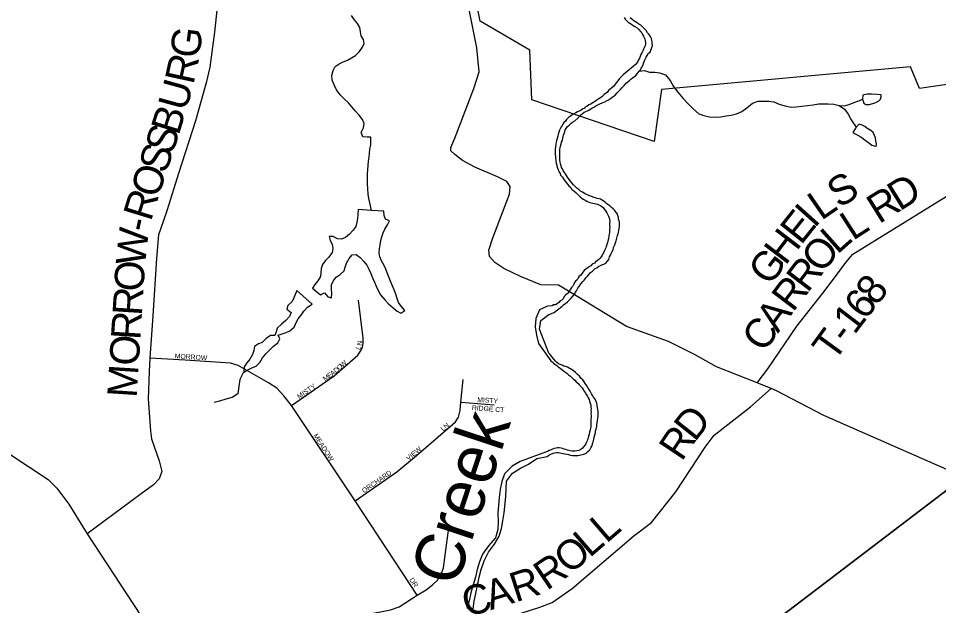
# Model space of a CAD drawing. Extents: x 0 to 1064, y 0 to 440.
# Drawn here: x 294.9 to 323.25, y 111.62 to 129.73 of the extents above; entities that cross this region are included whole.
import ezdxf

# ---------------------------------------------------------------- set-up
doc = ezdxf.new("R2010")
doc.units = 0
for name, color, linetype in [('GM_X_Corporation', 7, 'Continuous'), ('GM_X_County_Road', 7, 'Continuous'), ('GM_X_County_Road_Text', 7, 'Continuous'), ('GM_X_Minor_Lake', 7, 'Continuous'), ('GM_X_Minor_River', 7, 'Continuous'), ('GM_X_Minor_River_Text', 7, 'Continuous'), ('GM_X_Township', 7, 'Continuous'), ('GM_X_Township_Road', 7, 'Continuous'), ('GM_X_Township_Road_Text', 7, 'Continuous'), ('GM_X_Township_Subdivision', 7, 'Continuous'), ('GM_X_Township_Subdivision_Text', 7, 'Continuous')]:
    doc.layers.add(name, color=color, linetype=linetype)

msp = doc.modelspace()

# ---------------------------------------------------------------- linework, layer by layer
at = {"layer": 'GM_X_Corporation'}
msp.add_lwpolyline([(324.57, 127.844), (322.666, 127.569), (322.384, 128.232), (314.715, 127.53), (314.496, 125.925), (310.726, 127.216), (310.657, 128.748), (309.134, 129.643), (308.91, 130.711)], dxfattribs=at)
at = {"layer": 'GM_X_County_Road'}
for points in [[(301.118, 130.952), (300.949, 129.302), (300.8, 128.218), (300.685, 127.738), (300.364, 126.565), (299.839, 124.944), (299.483, 123.825), (299.357, 123.437), (299.225, 123.051), (299.162, 122.326), (299.045, 120.56), (298.956, 119.249), (298.928, 118.84), (298.903, 117.997), (298.945, 117.429), (298.978, 117.012), (299.003, 116.766), (299.245, 116.08), (299.324, 115.757), (299.245, 115.532), (299.068, 115.342), (298.687, 115.07), (297.027, 113.834)], [(324.025, 115.59), (319.717, 117.484), (318.262, 118.242), (318.096, 118.31), (317.663, 118.488), (316.411, 118.984), (315.751, 119.357), (314.933, 119.765), (313.637, 120.226), (312.138, 121.141), (311.544, 121.501), (310.997, 121.508), (310.378, 121.77), (309.861, 122.011), (309.585, 122.198), (309.419, 122.384), (309.399, 122.579), (309.522, 122.965), (310.034, 124.304), (310.051, 124.546), (309.951, 124.7), (309.668, 124.839), (308.971, 125.138), (308.581, 125.347), (308.348, 125.533), (308.228, 125.645), (308.224, 125.742), (308.345, 126.032), (308.94, 127.569), (309.102, 128.082), (309.026, 128.819), (308.717, 130.368)], [(294.638, 116.293), (295.817, 115.507), (296.083, 115.241), (296.457, 114.753), (297.027, 113.834)], [(297.027, 113.834), (300.5, 108.523), (302.255, 106.071), (302.642, 105.615), (303.561, 104.48), (304.289, 103.462), (305.684, 102.361), (307.543, 101.096)]]:
    msp.add_lwpolyline(points, dxfattribs=at)
at = {"layer": 'GM_X_Minor_Lake'}
for points in [[(320.91, 127.233), (320.95, 127.116), (321.01, 127.067), (321.114, 127.07), (321.23, 127.098), (321.323, 127.133), (321.415, 127.186), (321.465, 127.234), (321.485, 127.306), (321.48, 127.367), (321.358, 127.382), (321.188, 127.391), (321.053, 127.388)], [(321.053, 127.388), (320.924, 127.354), (320.91, 127.233)], [(320.903, 126.04), (320.987, 125.972), (321.101, 125.884), (321.198, 125.815), (321.313, 125.782), (321.344, 125.806), (321.345, 125.861), (321.322, 125.953), (321.312, 126.038), (321.277, 126.118), (321.242, 126.204), (321.17, 126.272), (321.044, 126.336), (320.978, 126.392), (320.899, 126.436), (320.808, 126.462), (320.715, 126.373)], [(320.715, 126.373), (320.614, 126.205), (320.704, 126.16), (320.807, 126.109), (320.903, 126.04)], [(305.371, 123.829), (305.362, 123.684), (305.348, 123.556), (305.334, 123.441), (305.295, 123.314), (305.22, 123.194), (305.103, 123.068), (304.98, 122.973), (304.857, 122.914), (304.73, 122.928), (304.603, 123.003), (304.482, 123.005), (304.51, 122.877), (304.575, 122.761), (304.591, 122.633), (304.571, 122.512), (304.471, 122.367), (304.353, 122.248), (304.273, 122.133), (304.234, 122.019), (304.226, 121.885), (304.206, 121.764), (304.131, 121.638), (304.037, 121.524), (303.969, 121.409), (304.101, 121.298), (304.214, 121.205), (304.337, 121.264), (304.438, 121.14), (304.553, 121.114), (304.556, 121.248), (304.546, 121.382), (304.554, 121.509), (304.598, 121.624), (304.698, 121.744), (304.821, 121.827), (304.944, 121.941), (304.976, 122.055), (305.015, 122.176), (305.096, 122.321), (305.183, 122.435), (305.311, 122.445), (305.437, 122.358), (305.551, 122.235), (305.64, 122.118), (305.699, 121.995), (305.757, 121.861), (305.816, 121.732), (305.874, 121.591), (305.921, 121.469), (305.986, 121.341), (306.063, 121.206), (306.194, 121.052), (306.301, 120.928), (306.445, 120.799), (306.571, 120.699), (306.685, 120.637), (306.808, 120.72), (306.695, 120.849), (306.612, 120.966), (306.577, 121.094), (306.531, 121.223), (306.479, 121.357), (306.414, 121.504), (306.368, 121.626), (306.328, 121.731)], [(305.779, 123.807), (305.371, 123.829)], [(306.328, 121.731), (306.268, 121.877), (306.222, 121.993), (306.169, 122.109), (306.092, 122.25), (306.04, 122.379), (306.023, 122.494), (306.025, 122.616), (306.046, 122.743), (306.072, 122.876), (306.098, 122.991), (306.137, 123.112), (306.188, 123.227), (306.275, 123.359), (306.332, 123.48), (306.211, 123.536), (306.17, 123.653), (306.16, 123.786), (305.779, 123.807)], [(303.487, 121.332), (303.392, 121.115), (303.336, 120.994), (303.206, 120.875), (303.174, 120.76), (303.312, 120.66), (303.261, 120.533), (303.143, 120.408), (303.014, 120.3), (302.878, 120.175), (302.846, 120.06), (302.801, 119.945), (302.668, 119.947), (302.532, 119.858), (302.415, 119.733), (302.299, 119.692), (302.176, 119.609), (302.155, 119.488), (302.111, 119.361), (302.035, 119.216), (301.942, 119.102), (301.861, 118.982), (301.852, 118.818), (301.975, 118.889), (302.098, 118.948), (302.226, 119.001), (302.338, 119.12), (302.419, 119.265), (302.524, 119.379), (302.642, 119.492), (302.765, 119.618), (302.901, 119.725), (302.958, 119.846), (302.905, 119.962), (303.027, 120.002), (303.149, 120.037), (303.266, 120.09), (303.402, 120.209), (303.465, 120.348), (303.527, 120.462), (303.614, 120.576), (303.695, 120.697), (303.703, 120.705)], [(303.703, 120.705), (303.813, 120.822), (303.954, 120.917), (303.487, 121.332)]]:
    msp.add_lwpolyline(points, dxfattribs=at)
at = {"layer": 'GM_X_Minor_River'}
for points in [[(305.779, 123.807), (305.727, 124.042), (305.705, 124.17), (305.683, 124.31), (305.667, 124.475), (305.658, 124.633), (305.654, 124.767), (305.663, 124.937), (305.665, 125.058), (305.679, 125.185), (305.694, 125.325), (305.708, 125.452), (305.722, 125.567), (305.736, 125.689), (305.757, 125.816), (305.765, 125.944), (305.761, 126.059), (305.645, 126.067), (305.518, 126.075), (305.465, 126.203), (305.541, 126.348), (305.555, 126.482), (305.508, 126.604), (305.407, 126.739), (305.282, 126.875), (305.175, 126.998), (305.073, 127.127), (304.954, 127.238), (304.822, 127.368), (304.703, 127.522), (304.627, 127.675), (304.574, 127.822), (304.565, 127.968), (304.604, 128.119), (304.66, 128.24), (304.784, 128.329), (304.912, 128.381), (305.041, 128.44), (305.169, 128.505), (305.286, 128.582), (305.416, 128.707), (305.509, 128.834), (305.56, 128.948), (305.532, 129.07), (305.467, 129.187), (305.444, 129.315), (305.428, 129.448), (305.352, 129.571), (305.244, 129.688), (305.167, 129.817)], [(313.565, 129.755), (313.6, 129.706), (313.635, 129.656), (313.689, 129.612), (313.737, 129.581), (313.797, 129.543), (313.845, 129.511), (313.899, 129.48), (313.964, 129.43), (314.018, 129.38), (314.071, 129.324), (314.107, 129.28), (314.136, 129.231), (314.159, 129.182), (314.182, 129.138), (314.199, 129.089), (314.21, 129.047), (314.221, 128.973), (314.219, 128.913), (314.206, 128.87), (314.18, 128.816), (314.167, 128.774), (314.141, 128.726), (314.11, 128.666), (314.084, 128.612), (314.058, 128.546), (314.039, 128.504), (314.013, 128.443), (313.974, 128.371), (313.918, 128.306), (313.849, 128.247), (313.787, 128.194), (313.725, 128.14), (313.657, 128.087), (313.595, 128.034), (313.539, 127.987), (313.489, 127.933), (313.426, 127.874), (313.376, 127.802), (313.332, 127.748), (313.294, 127.695), (313.244, 127.641)], [(313.922, 127.965), (313.965, 128.013), (313.997, 128.055), (314.034, 128.096), (314.072, 128.144), (314.091, 128.186), (314.117, 128.228), (314.142, 128.276), (314.162, 128.336), (314.188, 128.397), (314.202, 128.451), (314.221, 128.493), (314.246, 128.535), (314.272, 128.577), (314.316, 128.649), (314.366, 128.684), (314.385, 128.744), (314.411, 128.799), (314.431, 128.853), (314.438, 128.901), (314.433, 128.95), (314.428, 129.005), (314.417, 129.048), (314.407, 129.103), (314.389, 129.146), (314.36, 129.201), (314.331, 129.244), (314.289, 129.282), (314.248, 129.35), (314.201, 129.393), (314.165, 129.437), (314.118, 129.474), (314.076, 129.512), (314.016, 129.55), (313.968, 129.587), (313.914, 129.619), (313.866, 129.651), (313.812, 129.689), (313.747, 129.745)], [(313.397, 123.54), (313.392, 123.582), (313.375, 123.644), (313.358, 123.693), (313.323, 123.742), (313.282, 123.804), (313.228, 123.854), (313.175, 123.898), (313.121, 123.942), (313.073, 123.979), (313.025, 124.017), (312.978, 124.06), (312.93, 124.092), (312.888, 124.123), (312.84, 124.149), (312.792, 124.162), (312.737, 124.176), (312.683, 124.189), (312.634, 124.203), (312.592, 124.222), (312.532, 124.241), (312.46, 124.274), (312.405, 124.299), (312.363, 124.312), (312.309, 124.344), (312.261, 124.382), (312.219, 124.401), (312.166, 124.451), (312.106, 124.495), (312.059, 124.545), (312.005, 124.595), (311.946, 124.663), (311.911, 124.712), (311.875, 124.762), (311.822, 124.83), (311.787, 124.886), (311.764, 124.929), (311.728, 124.972), (311.687, 125.034), (311.67, 125.083), (311.641, 125.126), (311.624, 125.181), (311.607, 125.243), (311.596, 125.298), (311.586, 125.353), (311.581, 125.426), (311.583, 125.492), (311.584, 125.541), (311.58, 125.596), (311.587, 125.65), (311.588, 125.693), (311.595, 125.735), (311.609, 125.79), (311.629, 125.862), (311.636, 125.905), (311.662, 125.965), (311.676, 126.031), (311.689, 126.086), (311.702, 126.128), (311.722, 126.176), (311.736, 126.237), (311.749, 126.285), (311.781, 126.333), (311.825, 126.393), (311.868, 126.434), (311.931, 126.493), (311.974, 126.529), (312.042, 126.57), (312.136, 126.653), (312.229, 126.748), (312.279, 126.795), (312.335, 126.83), (312.39, 126.853), (312.433, 126.876), (312.476, 126.894), (312.52, 126.929), (312.575, 126.958), (312.637, 126.993), (312.699, 127.028), (312.779, 127.069), (312.841, 127.098), (312.921, 127.132), (312.976, 127.155), (313.044, 127.19), (313.087, 127.219), (313.143, 127.254), (313.186, 127.284), (313.23, 127.319), (313.285, 127.354), (313.348, 127.432), (313.398, 127.479), (313.442, 127.527), (313.504, 127.592), (313.567, 127.658), (313.642, 127.735), (313.686, 127.776), (313.729, 127.806), (313.773, 127.853), (313.822, 127.889), (313.872, 127.924), (313.922, 127.965)], [(314.034, 128.096), (314.192, 128.116), (314.35, 128.07), (314.508, 128.067), (314.66, 128.051), (314.836, 127.987), (314.979, 127.807), (315.085, 127.629), (315.221, 127.449), (315.376, 127.263), (315.543, 127.09), (315.693, 126.934), (315.867, 126.785), (316.024, 126.727), (316.2, 126.693), (316.389, 126.682), (316.542, 126.691), (316.713, 126.724), (316.866, 126.739), (317.026, 126.779), (317.192, 126.854), (317.347, 126.967), (317.521, 127.115), (317.699, 127.172), (317.852, 127.169), (318.023, 127.178), (318.175, 127.15), (318.344, 127.086), (318.514, 127.027), (318.708, 126.993), (318.867, 127.002), (319.038, 127.017), (319.216, 127.037), (319.387, 127.064), (319.552, 127.091), (319.705, 127.094), (319.857, 127.091), (320.022, 127.081), (320.192, 127.041), (320.354, 126.928), (320.467, 126.768), (320.561, 126.595), (320.715, 126.373)], [(313.244, 127.641), (313.188, 127.588), (313.138, 127.54), (313.088, 127.499), (313.044, 127.445), (312.995, 127.41), (312.951, 127.375), (312.889, 127.315), (312.839, 127.28), (312.79, 127.245), (312.74, 127.21), (312.691, 127.18), (312.629, 127.139), (312.579, 127.11), (312.536, 127.081), (312.481, 127.058), (312.412, 127.005), (312.369, 126.993), (312.338, 126.952), (312.295, 126.934), (312.245, 126.899), (312.184, 126.87), (312.134, 126.841), (312.079, 126.812), (312.035, 126.789), (311.98, 126.76), (311.912, 126.713), (311.85, 126.666), (311.793, 126.606), (311.756, 126.552), (311.712, 126.511), (311.68, 126.469), (311.661, 126.427), (311.63, 126.385), (311.61, 126.337), (311.572, 126.277), (311.552, 126.217), (311.533, 126.156), (311.519, 126.096), (311.499, 126.023), (311.485, 125.963), (311.472, 125.903), (311.464, 125.86), (311.45, 125.757), (311.442, 125.709), (311.441, 125.666), (311.44, 125.611), (311.445, 125.569), (311.444, 125.526), (311.448, 125.453), (311.453, 125.411), (311.458, 125.362), (311.463, 125.319), (311.474, 125.258), (311.49, 125.185), (311.501, 125.142), (311.524, 125.08), (311.541, 125.031), (311.564, 124.982), (311.594, 124.939), (311.605, 124.896), (311.664, 124.828), (311.693, 124.778), (311.734, 124.717), (311.775, 124.661), (311.817, 124.611), (311.864, 124.568), (311.924, 124.511), (311.959, 124.45), (312.019, 124.412), (312.078, 124.356), (312.12, 124.312), (312.167, 124.269), (312.215, 124.225), (312.263, 124.187), (312.304, 124.15), (312.364, 124.118), (312.412, 124.092), (312.454, 124.067), (312.509, 124.054), (312.551, 124.04), (312.606, 124.027), (312.648, 124.014), (312.69, 124.007), (312.745, 123.993), (312.787, 123.974), (312.835, 123.955), (312.877, 123.923), (312.919, 123.892), (312.96, 123.836), (313.001, 123.786), (313.037, 123.731), (313.054, 123.688), (313.083, 123.632), (313.106, 123.577), (313.117, 123.528), (313.122, 123.479), (313.12, 123.407), (313.118, 123.34), (313.123, 123.285), (313.115, 123.218)], [(320.192, 127.041), (320.344, 127.026), (320.504, 127.071), (320.67, 127.141), (320.824, 127.198), (320.91, 127.233)], [(311.242, 120.594), (311.291, 120.611), (311.346, 120.634), (311.414, 120.657), (311.47, 120.71), (311.513, 120.74), (311.557, 120.775), (311.606, 120.817), (311.65, 120.846), (311.712, 120.905), (311.762, 120.94), (311.824, 120.988), (311.874, 121.041), (311.936, 121.1), (311.986, 121.16), (312.049, 121.231), (312.068, 121.28), (312.094, 121.322), (312.138, 121.406), (312.17, 121.453), (312.202, 121.495), (312.246, 121.549), (312.296, 121.609), (312.339, 121.65), (312.396, 121.74), (312.434, 121.781), (312.496, 121.847), (312.534, 121.895), (312.59, 121.936), (312.628, 121.977), (312.677, 122.019), (312.72, 122.036), (312.782, 122.083), (312.838, 122.106), (312.881, 122.123), (312.942, 122.152), (312.998, 122.175), (313.054, 122.241), (313.092, 122.295), (313.118, 122.373), (313.15, 122.427), (313.164, 122.475), (313.183, 122.517), (313.227, 122.595), (313.241, 122.662), (313.28, 122.746), (313.3, 122.819), (313.319, 122.867), (313.34, 122.945), (313.353, 122.987), (313.366, 123.036), (313.386, 123.084), (313.393, 123.126), (313.406, 123.187), (313.414, 123.26), (313.422, 123.302), (313.423, 123.345), (313.418, 123.387), (313.419, 123.43), (313.414, 123.485), (313.397, 123.54)], [(313.115, 123.218), (313.114, 123.176), (313.113, 123.127), (313.105, 123.072), (313.098, 123.03), (313.083, 122.927), (313.064, 122.861), (313.05, 122.812), (313.03, 122.752), (313.017, 122.698), (312.997, 122.649), (312.978, 122.607), (312.959, 122.565), (312.939, 122.523), (312.914, 122.469), (312.888, 122.427), (312.857, 122.379), (312.825, 122.337), (312.788, 122.296), (312.732, 122.255), (312.682, 122.225), (312.651, 122.184), (312.583, 122.149), (312.539, 122.095), (312.496, 122.072), (312.446, 122.037), (312.397, 122.001), (312.335, 121.948), (312.291, 121.9), (312.228, 121.805), (312.184, 121.781), (312.147, 121.728), (312.115, 121.668), (312.071, 121.62), (312.033, 121.578), (312.014, 121.536), (311.982, 121.47), (311.944, 121.429), (311.912, 121.375), (311.868, 121.309), (311.818, 121.249), (311.762, 121.196), (311.718, 121.154), (311.686, 121.082), (311.648, 121.04), (311.599, 121.017), (311.555, 120.97), (311.5, 120.929), (311.456, 120.899), (311.391, 120.895), (311.35, 120.861), (311.2, 120.85)], [(311.2, 120.85), (310.955, 120.745), (310.847, 120.473), (310.824, 120.218), (310.869, 119.956), (310.925, 119.7), (311.303, 119.164)], [(311.249, 119.409), (310.957, 120.149), (311.004, 120.416), (311.242, 120.594)], [(311.194, 116.218), (311.249, 116.259), (311.311, 116.288), (311.379, 116.317), (311.434, 116.334), (311.483, 116.339), (311.537, 116.337), (311.586, 116.33), (311.641, 116.323), (311.683, 116.316), (311.737, 116.302), (311.798, 116.288), (311.853, 116.281), (311.913, 116.261), (311.974, 116.248), (312.022, 116.246), (312.065, 116.245), (312.138, 116.25), (312.193, 116.261), (312.236, 116.266), (312.285, 116.277), (312.328, 116.288), (312.395, 116.317), (312.445, 116.37), (312.514, 116.423), (312.539, 116.483), (312.571, 116.537), (312.591, 116.598), (312.604, 116.652), (312.618, 116.694), (312.632, 116.761), (312.645, 116.815), (312.665, 116.888), (312.679, 116.954), (312.687, 117.015), (312.7, 117.063), (312.72, 117.154), (312.728, 117.208), (312.735, 117.257), (312.749, 117.329), (312.757, 117.39), (312.765, 117.469), (312.766, 117.518), (312.767, 117.566), (312.762, 117.621), (312.747, 117.719), (312.736, 117.786), (312.72, 117.859), (312.691, 117.933), (312.674, 117.982), (312.627, 118.044), (312.604, 118.087), (312.557, 118.155), (312.528, 118.216), (312.493, 118.284), (312.457, 118.328), (312.417, 118.395), (312.37, 118.469), (312.335, 118.525), (312.293, 118.581), (312.24, 118.625), (312.187, 118.699), (312.121, 118.761), (312.068, 118.811), (312.008, 118.855), (311.966, 118.887), (311.918, 118.918), (311.876, 118.943), (311.816, 118.969), (311.762, 118.989), (311.707, 119.008), (311.653, 119.034), (311.593, 119.054), (311.545, 119.079), (311.497, 119.117), (311.455, 119.16), (311.402, 119.216), (311.361, 119.266), (311.325, 119.315), (311.284, 119.365), (311.249, 119.409)], [(311.303, 119.164), (311.345, 119.133), (311.387, 119.095), (311.435, 119.064), (311.489, 119.02), (311.53, 118.988), (311.596, 118.944), (311.638, 118.907), (311.697, 118.857), (311.757, 118.819), (311.811, 118.781), (311.865, 118.731), (311.913, 118.693), (311.966, 118.649), (312.008, 118.606), (312.049, 118.568), (312.091, 118.519), (312.138, 118.475), (312.192, 118.413), (312.233, 118.376), (312.275, 118.332), (312.304, 118.289), (312.327, 118.239), (312.363, 118.19), (312.41, 118.122), (312.433, 118.073), (312.462, 118.029), (312.485, 117.98), (312.502, 117.925), (312.519, 117.864), (312.536, 117.815), (312.541, 117.754), (312.545, 117.681), (312.544, 117.638), (312.549, 117.59), (312.542, 117.547), (312.546, 117.48), (312.545, 117.426), (312.543, 117.377), (312.542, 117.316), (312.54, 117.243), (312.539, 117.201), (312.537, 117.14), (312.53, 117.079), (312.523, 117.037), (312.503, 116.965), (312.489, 116.91), (312.47, 116.856), (312.456, 116.789), (312.436, 116.741), (312.423, 116.699), (312.41, 116.657), (312.384, 116.609), (312.359, 116.567), (312.327, 116.525), (312.284, 116.477), (312.228, 116.43), (312.172, 116.407), (312.111, 116.396), (312.05, 116.386), (312.007, 116.387), (311.965, 116.388), (311.904, 116.389), (311.862, 116.402), (311.819, 116.416), (311.765, 116.435), (311.723, 116.448), (311.668, 116.462), (311.626, 116.475), (311.565, 116.482), (311.511, 116.484), (311.468, 116.473), (311.413, 116.462), (311.357, 116.445), (311.314, 116.428), (311.253, 116.399), (311.204, 116.376), (311.148, 116.353)], [(301.852, 118.818), (301.824, 118.801), (301.722, 118.597), (301.692, 118.386), (301.668, 118.155), (301.488, 118.038), (301.298, 117.982), (301.096, 117.927), (300.937, 117.888)], [(311.148, 116.353), (310.366, 116.064), (310.121, 115.922), (309.88, 115.683), (309.797, 115.447), (309.744, 115.205), (309.716, 114.956), (309.693, 114.72), (309.677, 114.465), (309.685, 114.215), (309.675, 113.966), (309.598, 113.712), (309.387, 113.467), (309.206, 113.208), (309.111, 112.973), (309.04, 112.731), (308.982, 112.495), (308.917, 112.259), (308.846, 112.017), (308.793, 111.769), (308.723, 111.533)], [(308.917, 111.518), (308.945, 111.76), (308.998, 111.996), (309.044, 112.245), (309.097, 112.499), (309.162, 112.735), (309.258, 113.001), (309.39, 113.266), (309.576, 113.518), (309.714, 113.759), (309.785, 113.995), (309.831, 114.237), (309.872, 114.486), (309.917, 114.983), (309.933, 115.22), (309.943, 115.463), (310.129, 115.703), (310.375, 115.863), (310.62, 115.987), (310.872, 116.153), (311.194, 116.218)]]:
    msp.add_lwpolyline(points, dxfattribs=at)
at = {"layer": 'GM_X_Township'}
for points in [[(311.446, 105.98), (324.036, 115.585)], [(324.036, 115.585), (311.446, 105.98)]]:
    msp.add_lwpolyline(points, dxfattribs=at)
at = {"layer": 'GM_X_Township_Road'}
for points in [[(317.663, 118.488), (317.992, 118.921), (318.883, 120.232), (319.684, 121.252), (320.144, 121.853), (320.393, 122.202), (320.616, 122.453), (326.931, 126.366)], [(309.815, 111.207), (310.966, 111.571), (311.349, 111.719), (311.965, 112.153), (313.865, 113.771), (314.413, 114.188), (315.158, 115.13), (316.062, 116.502), (316.335, 116.88), (317.463, 117.75), (318.096, 118.31)]]:
    msp.add_lwpolyline(points, dxfattribs=at)
at = {"layer": 'GM_X_Township_Subdivision'}
for points in [[(303.313, 117.788), (304.635, 118.701), (305.365, 119.343), (305.448, 119.47), (305.503, 119.575), (305.53, 119.713), (305.525, 119.868), (305.381, 121.034)], [(307.194, 111.944), (305.277, 114.857), (303.313, 117.788), (303.085, 118.092), (302.867, 118.329), (302.611, 118.491), (301.672, 119.022), (301.434, 119.098), (300.04, 119.193), (298.956, 119.249)], [(305.277, 114.857), (306.564, 115.75), (307.172, 116.247), (308.211, 117.143), (308.366, 117.292), (308.465, 117.436), (308.515, 117.64), (308.539, 117.892), (308.604, 118.596)], [(308.539, 117.892), (309.566, 117.813)], [(304.757, 110.946), (305.066, 111.118), (305.287, 111.228), (305.541, 111.317), (305.785, 111.383), (306.116, 111.438), (306.371, 111.488), (306.636, 111.582), (307.194, 111.944), (307.465, 112.113), (307.664, 112.267), (307.819, 112.411), (307.951, 112.643), (307.996, 112.787), (308.117, 113.644), (308.15, 113.942)]]:
    msp.add_lwpolyline(points, dxfattribs=at)

# ---------------------------------------------------------------- texts
at = {"layer": 'GM_X_County_Road_Text'}
for s, rotation, p in [('G', 82.1549, (300.467, 128.465)), ('R', 77.7674, (300.296, 127.661)), ('U', 74.6001, (300.07, 126.836)), ('B', 72.6373, (299.838, 126.091)), ('S', 71.9077, (299.643, 125.496)), ('S', 71.8754, (299.452, 124.912)), ('O', 71.8715, (299.203, 124.152)), ('R', 72.9265, (298.986, 123.442)), ('-', 77.9445, (298.913, 123.098)), ('W', 83.8156, (298.803, 122.075)), ('O', 86.3512, (298.753, 121.287)), ('R', 86.3553, (298.706, 120.542)), ('R', 86.3521, (298.658, 119.797)), ('O', 86.3538, (298.608, 118.998)), ('M', 86.3527, (298.545, 118.014))]:
    msp.add_text(s, height=0.909, rotation=rotation, dxfattribs=at).set_placement(p)
at = {"layer": 'GM_X_Minor_River_Text'}
msp.add_text('Creek', height=1.5151, rotation=71.7417, dxfattribs=at).set_placement((308.392, 112.151))
at = {"layer": 'GM_X_Township_Road_Text'}
for s, rotation, p in [('S', 32.0044, (320.188, 123.856)), ('D', 31.8722, (322.051, 123.768)), ('R', 31.8788, (321.417, 123.374)), ('L', 34.5447, (319.637, 123.476)), ('I', 48.1091, (319.43, 123.236)), ('E', 51.5751, (319.017, 122.714)), ('L', 32.7677, (320.611, 122.859)), ('H', 52.6106, (318.534, 122.082)), ('L', 41.5979, (320.132, 122.43)), ('O', 52.2084, (319.672, 121.831)), ('G', 52.6106, (318.048, 121.447)), ('R', 52.5868, (319.219, 121.239)), ('R', 52.8764, (318.769, 120.644)), ('8', 51.7644, (321.338, 120.836)), ('6', 52.5993, (321, 120.394)), ('A', 54.0816, (318.303, 120)), ('1', 52.6472, (320.66, 119.949)), ('C', 55.0476, (317.878, 119.392)), ('T', 53.9118, (320.037, 119.107)), ('-', 52.7289, (320.434, 119.652)), ('D', 51.3988, (315.742, 116.645)), ('R', 56.1876, (315.338, 116.041)), ('L', 40.6918, (313.016, 113.52)), ('L', 40.6715, (312.5, 113.077)), ('O', 40.4787, (311.889, 112.556)), ('R', 34.0879, (311.182, 112.07)), ('R', 17.9544, (310.222, 111.718)), ('C', 17.3475, (308.735, 111.253)), ('A', 17.3586, (309.448, 111.476))]:
    msp.add_text(s, height=0.909, rotation=rotation, dxfattribs=at).set_placement(p)
at = {"layer": 'GM_X_Township_Subdivision_Text'}
for s, height, rotation, p in [('N', 0.152, 81.4249, (305.48, 119.628)), ('MORROW', 0.1515, 356.4228, (299.719, 119.245)), ('L', 0.152, 66.0264, (305.424, 119.489)), ('W', 0.152, 41.0736, (304.89, 118.956)), ('E', 0.152, 35.0934, (304.484, 118.625)), ('A', 0.152, 38.7854, (304.58, 118.693)), ('D', 0.152, 41.0022, (304.689, 118.781)), ('O', 0.152, 41.0817, (304.79, 118.868)), ('M', 0.152, 35.0592, (304.353, 118.533)), ('MISTY', 0.1515, 34.4414, (303.553, 117.987)), ('MISTY', 0.1515, 356.0112, (309.038, 117.898)), ('RIDGE CT', 0.1515, 355.5318, (308.871, 117.652)), ('LN', 0.1515, 40.9166, (307.991, 116.985)), ('MEADOW', 0.1515, 303.4764, (303.98, 116.859)), ('VIEW', 0.1515, 39.8086, (306.925, 116.079)), ('ORCHARD', 0.1515, 34.853, (305.553, 115.08)), ('DR', 0.1515, 303.6867, (306.94, 112.419))]:
    msp.add_text(s, height=height, rotation=rotation, dxfattribs=at).set_placement(p)

doc.saveas('drawing.dxf')
